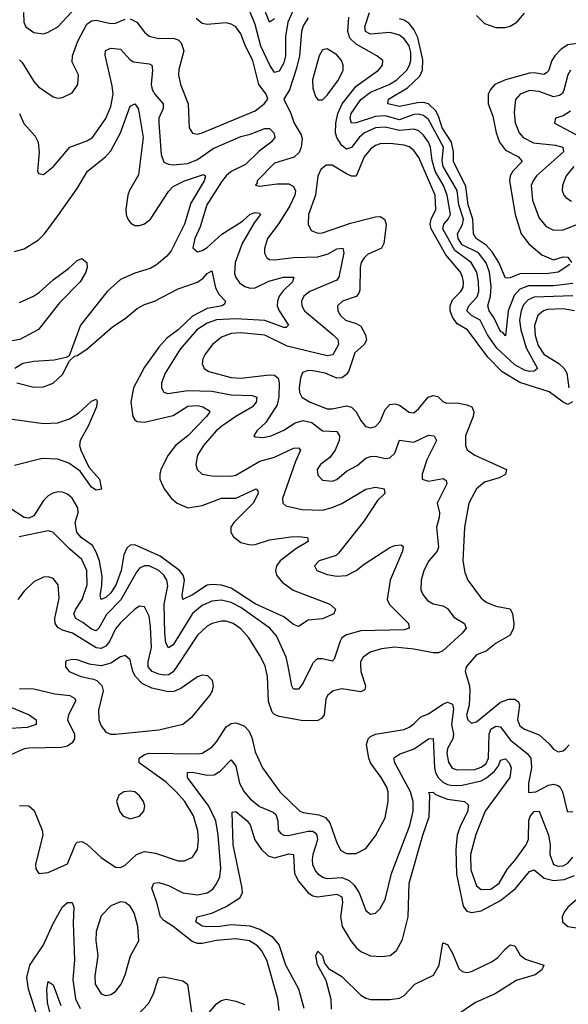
# Model space of a CAD drawing. Header units: inches. Extents: x 1843162 to 1959474, y 907081 to 1016326.
# Tile 415 of 656: x 1913611 to 1915892, y 958587 to 962680. Entities that reach past the tile are written whole.
import ezdxf

# ---------------------------------------------------------------- set-up
doc = ezdxf.new("R2010")
doc.units = ezdxf.units.IN
doc.header["$MEASUREMENT"] = 0
doc.layers.add('B9915', color=7, linetype='Continuous')
doc.layers.add('B9916', color=7, linetype='Continuous')

msp = doc.modelspace()

# ---------------------------------------------------------------- linework, layer by layer
at = {"layer": 'B9915', "color": 5}
for points, elevation in [([(1913802, 960000), (1913802, 959990), (1913817.4, 959970), (1913864.9, 959950), (1913918.9, 959938.9), (1913932.4, 959932.4), (1913952.4, 959912.4), (1913958.2, 959890), (1913939.2, 959810), (1913940.2, 959770), (1913950, 959744.9), (1913970, 959718.7), (1913989.3, 959709.3), (1914010, 959709.3), (1914190, 959727.1), (1914290, 959751.4), (1914330, 959782.6), (1914401.3, 959870), (1914413, 959890), (1914417.6, 959910), (1914413, 959933), (1914392.9, 959952.9), (1914370, 959954.7), (1914350, 959948.2), (1914280.6, 959899.4), (1914252.3, 959887.7), (1914230, 959885.1), (1914161, 959901), (1914120.2, 959920.2), (1914093, 959950), (1914082.3, 959970), (1914074.7, 960000)], 580), ([(1913970.8, 960000), (1913950, 959994.3), (1913909.2, 960000)], 580), ([(1914270.3, 960000), (1914250, 959969.1), (1914230, 959956.6), (1914210, 959954.4), (1914190, 959958.8), (1914161.9, 959970), (1914146.1, 959990), (1914145.7, 960000)], 560), ([(1915028, 960000), (1915028.8, 959970), (1915049.4, 959910), (1915045.6, 959894.4), (1915030, 959886.2), (1914950, 959898.5), (1914913.7, 959890), (1914891.2, 959870), (1914884.4, 959855.6), (1914876.3, 959790), (1914865.3, 959774.7), (1914850, 959766.5), (1914790, 959765.3), (1914690, 959783.2), (1914670.9, 959790.9), (1914660.7, 959800.7), (1914645.4, 959845.4), (1914641.7, 959950), (1914630, 959997.4), (1914628.7, 960000)], 560), ([(1914827.4, 960000), (1914790, 959923.1), (1914776, 959904), (1914770, 959896.4), (1914750, 959896.4), (1914743.2, 959910), (1914725.6, 960000)], 540), ([(1915475.8, 960000), (1915467, 959990), (1915462.7, 959970), (1915481.7, 959910), (1915482.7, 959890), (1915479.5, 959830), (1915469.1, 959789.1), (1915474.8, 959770), (1915490, 959755.3), (1915510, 959761), (1915610, 959842.6), (1915644.6, 959855.4), (1915670, 959855.3), (1915684.3, 959844.3), (1915689.3, 959830), (1915680.5, 959770), (1915690, 959744.5), (1915710, 959730.5), (1915770, 959706.6), (1915811.8, 959670), (1915830, 959648), (1915850, 959636.2), (1915870, 959640.7), (1915881.5, 959650), (1915894.9, 959665.1)], 580), ([(1913610, 959900.1), (1913670, 959897.8), (1913757.8, 959877.8), (1913820.5, 959870), (1913839.1, 959859.1), (1913845.4, 959850), (1913814.3, 959790), (1913810.1, 959770), (1913839.1, 959710), (1913839.3, 959690), (1913830, 959673.5), (1913810, 959659.6), (1913785.1, 959654.9), (1913650, 959652.2), (1913630, 959648.1), (1913550, 959612.9)], 560), ([(1913537, 959837), (1913650.4, 959790), (1913680.2, 959770), (1913679.5, 959750), (1913642.2, 959737.8), (1913550, 959732.2)], 540), ([(1913610, 959413.4), (1913650, 959412.3), (1913671.8, 959391.8), (1913704.4, 959310), (1913707.3, 959290), (1913677.6, 959170), (1913679.1, 959150), (1913690.6, 959130.6), (1913730, 959135.3), (1913809.8, 959170.2), (1913845.2, 959254.8), (1913850, 959260.2), (1913870, 959263.5), (1913890, 959253), (1913950, 959196.4), (1914010, 959156.2), (1914030, 959155.5), (1914050, 959164.9), (1914097.1, 959210), (1914130, 959222), (1914175.7, 959215.7), (1914270, 959183.5), (1914296.3, 959183.7), (1914330, 959198.7), (1914350, 959230.8), (1914355, 959270), (1914352.5, 959307.5), (1914333.4, 959370), (1914297.8, 959430), (1914262.5, 959470), (1914220.5, 959510), (1914108.7, 959590), (1914108.7, 959610), (1914130, 959625.2), (1914150, 959630.6), (1914350, 959627.7), (1914370, 959630.8), (1914410, 959655), (1914430, 959678), (1914470, 959740.5), (1914490, 959754), (1914510, 959756.4), (1914544.1, 959744.1), (1914563.8, 959723.8), (1914576.3, 959696.3), (1914590, 959636.5), (1914621, 959570), (1914692.8, 959470), (1914775.6, 959390), (1914790, 959383.5), (1914854.7, 959374.7), (1914882.8, 959362.8), (1914900.9, 959340.9), (1914930, 959258), (1914946.7, 959226.7), (1914970, 959214.3), (1915010, 959214), (1915050, 959234.9), (1915090, 959287), (1915130, 959362.4), (1915142.6, 959430), (1915143.2, 959470), (1915136.9, 959490), (1915114.1, 959530), (1915069.9, 959589.9), (1915062.3, 959610), (1915053.4, 959666.6), (1915060.2, 959690), (1915070, 959700.2), (1915090.4, 959709.6), (1915210, 959729.5), (1915230, 959738.6), (1915250, 959752), (1915278.7, 959781.3), (1915310, 959794.1), (1915370, 959833.9), (1915390, 959842.3), (1915410, 959834.7), (1915414.1, 959814.1), (1915406, 959750), (1915414.8, 959710), (1915412.4, 959690), (1915389.4, 959650), (1915386.7, 959630), (1915393.6, 959593.6), (1915409, 959569), (1915430, 959561.2), (1915503, 959563), (1915530, 959571.9), (1915550, 959587.9), (1915559.5, 959610), (1915562.9, 959710), (1915569.1, 959730), (1915590, 959743), (1915610, 959740.1), (1915650, 959685.7), (1915720.1, 959630), (1915736.2, 959610), (1915739, 959570), (1915726.1, 959506.1), (1915726.6, 959466.6), (1915757.3, 959470), (1915810, 959497.2), (1915830, 959501.4), (1915850, 959495.8), (1915858.5, 959490), (1915867.6, 959470), (1915887, 959390), (1915890, 959386.4), (1915910, 959388.9)], 560), ([(1914690, 958561), (1914684.5, 958610), (1914638.3, 958770), (1914616.2, 958810), (1914599.3, 958830), (1914567.3, 958850), (1914510, 958859.4), (1914430, 958852.2), (1914370, 958839.5), (1914350, 958839.7), (1914328.4, 958848.4), (1914250, 958910.9), (1914210, 958935.2), (1914196.4, 958950), (1914181.7, 959010), (1914160.6, 959070), (1914169.3, 959090.7), (1914190, 959093.8), (1914230, 959080.3), (1914290, 959050.6), (1914350, 959042.1), (1914390, 959050.1), (1914414.2, 959065.8), (1914430, 959086.9), (1914442.8, 959117.2), (1914446.8, 959153.2), (1914436.8, 959290), (1914426.2, 959350), (1914398.1, 959410), (1914308.8, 959530), (1914308.9, 959550), (1914330, 959552.2), (1914390, 959538.9), (1914419.4, 959540.6), (1914444.6, 959555.4), (1914490, 959602.8), (1914510, 959576.4), (1914525.7, 959505.7), (1914544.7, 959470), (1914570, 959441.5), (1914608.6, 959408.6), (1914665, 959385), (1914675.6, 959375.6), (1914684.2, 959350), (1914686.3, 959310), (1914696.4, 959296.4), (1914709.2, 959289.2), (1914727.9, 959287.9), (1914810, 959306.2), (1914830, 959305.9), (1914839, 959299), (1914847.1, 959290), (1914849.7, 959270), (1914830.1, 959210.1), (1914827.7, 959187.7), (1914828.6, 959168.6), (1914840.9, 959140.9), (1914850, 959128.9), (1914874.2, 959114.2), (1914890.1, 959110.1), (1914950, 959114.4), (1914981.1, 959101.1), (1915001.6, 959081.6), (1915022.6, 959050), (1915050, 958976.4), (1915070, 958962), (1915090, 958965.7), (1915110, 958984.9), (1915130, 959022.4), (1915157.3, 959130), (1915232.6, 959330), (1915247.2, 959390), (1915246.6, 959430), (1915235.7, 959470), (1915170.4, 959590), (1915167, 959610), (1915170, 959613.8), (1915192.3, 959627.7), (1915251.6, 959648.4), (1915310, 959690.1), (1915330, 959692), (1915335.4, 959570), (1915340.3, 959550), (1915350.4, 959530), (1915369.7, 959509.7), (1915390, 959499.9), (1915410, 959496.8), (1915450, 959497.9), (1915530, 959515.7), (1915552.3, 959527.7), (1915584.7, 959555.3), (1915601.6, 959578.4), (1915610, 959601.3), (1915630, 959606.8), (1915645.5, 959590), (1915654.2, 959570), (1915648.1, 959530), (1915546, 959390), (1915507, 959293), (1915485.2, 959210), (1915486.4, 959146.4), (1915510, 959079), (1915530, 959063.7), (1915570, 959066.1), (1915604.5, 959090), (1915638.9, 959150), (1915670, 959184.9), (1915716.8, 959250), (1915726.2, 959273.8), (1915727.6, 959352.4), (1915734.6, 959370), (1915750, 959388.3), (1915770, 959389.2), (1915809.4, 959290), (1915815.9, 959250), (1915815.2, 959210), (1915830, 959167.9), (1915850, 959160.4), (1915870, 959162.3), (1915890, 959173.1), (1915910, 959198.1)], 540), ([(1914793.4, 958570), (1914771.9, 958650), (1914717.5, 958750), (1914690, 958833.9), (1914665.1, 958865.1), (1914610, 958897.7), (1914570, 958911.9), (1914490, 958917.3), (1914442.8, 958910), (1914388.6, 958908.6), (1914370, 958911.5), (1914343.7, 958930), (1914349.6, 958950), (1914410, 958966.1), (1914470, 958993.8), (1914526.8, 959030), (1914537.2, 959050), (1914536.6, 959070), (1914498.6, 959250), (1914494.8, 959385.2), (1914510, 959387.7), (1914556.3, 959350), (1914570, 959333.5), (1914589.2, 959270), (1914616.8, 959230), (1914644.4, 959204.4), (1914670, 959195), (1914730, 959211.7), (1914749.3, 959209.3), (1914753.2, 959130), (1914770, 959099.3), (1914810.6, 959050.6), (1914830, 959037.6), (1914850, 959033.2), (1914930, 959045.1), (1914950, 959033.4), (1914952.5, 959010), (1914945.2, 958950), (1914951.5, 958910), (1914987.3, 958850), (1915010, 958822.8), (1915030, 958806.9), (1915070, 958787.9), (1915114.9, 958785.1), (1915150.8, 958789.2), (1915177.3, 958810), (1915203.2, 958856.8), (1915225.6, 958950), (1915229.6, 959090), (1915287, 959290), (1915313.4, 959366.6), (1915316.4, 959456.4), (1915312.3, 959467.7), (1915330, 959468.2), (1915339.2, 959459.2), (1915390, 959439.3), (1915460.5, 959430), (1915476.1, 959416.1), (1915473.7, 959390), (1915443.8, 959330), (1915430.1, 959290), (1915424.6, 959230), (1915427.2, 959127.2), (1915454.5, 958994.5), (1915470, 958974.1), (1915490, 958967.9), (1915530, 958975.3), (1915610, 959018.6), (1915672.4, 959067.6), (1915730, 959138.5), (1915750, 959145.2), (1915791.7, 959111.7), (1915830, 959101), (1915874.9, 959105.1), (1915917.4, 959122.6)], 520), ([(1916006.9, 959090), (1915890.1, 958990), (1915874.6, 958970), (1915865.8, 958950), (1915867, 958930), (1915890.1, 958910.1), (1916010, 958892.1)], 520), ([(1913750.4, 958330.4), (1913648.3, 958650), (1913641.1, 958698.9), (1913654.2, 958750), (1913710, 958834.3), (1913750, 958923.2), (1913790, 958991.5), (1913810, 959010.2), (1913830.2, 959010.2), (1913835.9, 958990), (1913833.9, 958926.1), (1913839.7, 958770), (1913832.6, 958690), (1913843.2, 958610), (1913862.6, 958570)], 540), ([(1914907.1, 958567.1), (1914906.3, 958606.3), (1914885.4, 958685.4), (1914848.6, 958751.4), (1914841.8, 958790), (1914850, 958808.2), (1914870, 958788.2), (1914878.4, 958758.4), (1914895.2, 958735.2), (1914950, 958701.9), (1915030, 958624.5), (1915050, 958612), (1915070, 958606.8), (1915150, 958606.8), (1915190, 958612.1), (1915210, 958624), (1915253.7, 958670), (1915331.7, 958708.3), (1915355.5, 958750), (1915370, 958842), (1915390, 958834.9), (1915410, 958799.6), (1915436.3, 958736.3), (1915450, 958722.6), (1915470, 958719.4), (1915490, 958723.4), (1915575.9, 958764.1), (1915598.9, 958781.1), (1915630, 958817.3), (1915650, 958833.4), (1915670, 958830.5), (1915691.4, 958791.4), (1915714.1, 958774.1), (1915790.4, 958750), (1915781.1, 958730), (1915754.3, 958710), (1915674.8, 958685.2), (1915587.4, 958630), (1915505.7, 958594.3), (1915330, 958474.8)], 480), ([(1913763.7, 958450), (1913727.3, 958592.7), (1913724.3, 958650), (1913730, 958682), (1913750, 958668.2), (1913782.1, 958582.1)], 520), ([(1914071.2, 958510), (1914147.2, 958590), (1914168.1, 958630), (1914186.7, 958693.3), (1914190, 958697.7), (1914210, 958701.5), (1914290, 958683.9), (1914308.4, 958670), (1914330, 958524.7)], 540), ([(1914390, 958543.1), (1914430.6, 958590), (1914450, 958602.9), (1914470, 958607.9), (1914510, 958600.3), (1914546.6, 958586.6)], 540)]:
    msp.add_lwpolyline(points, dxfattribs=dict(at, elevation=elevation))
for points, elevation in [([(1914070, 959472.3), (1914044.7, 959470), (1914024.1, 959455.9), (1914013.4, 959430), (1914026, 959390), (1914040.7, 959370), (1914070, 959357.1), (1914110, 959368.5), (1914127.3, 959390), (1914131.2, 959410), (1914126, 959430), (1914110, 959453), (1914090, 959469.6)], 580), ([(1914030, 959012.8), (1913990, 958995.8), (1913950, 958955.1), (1913929.5, 958890), (1913928.4, 958850), (1913936.1, 958790), (1913924.4, 958704.4), (1913925.8, 958670), (1913950, 958630.4), (1913970, 958623.6), (1913990, 958627.6), (1914010, 958640.3), (1914033.5, 958670), (1914049.8, 958710), (1914071.7, 958788.3), (1914106, 958850), (1914102, 958910), (1914087.6, 958967.6), (1914070, 958994.8), (1914050, 959009.7)], 560)]:
    msp.add_lwpolyline(points, close=True, dxfattribs=dict(at, elevation=elevation))
at = {"layer": 'B9916', "color": 5}
for points, elevation in [([(1913626.6, 962710), (1913628.6, 962670), (1913636.9, 962650), (1913670, 962626.3), (1913710, 962620.7), (1913730, 962627.3), (1913770, 962649.4), (1913844.9, 962730)], 580), ([(1914751.9, 962728.1), (1914725.7, 962670), (1914716.9, 962610), (1914716.3, 962530), (1914710, 962500.8), (1914690, 962465.2), (1914670, 962459.5), (1914650.9, 962490), (1914614.4, 962570), (1914590, 962660.3), (1914570, 962711.6)], 540), ([(1914670, 962683.1), (1914650, 962669.8), (1914618.3, 962750)], 520), ([(1914810, 962687.2), (1914790, 962654.4), (1914782.7, 962630), (1914774.2, 962530), (1914762.4, 962477.6), (1914732.5, 962387.5), (1914708.7, 962350), (1914738.6, 962290), (1914752.5, 962250), (1914781.5, 962201.5), (1914785.7, 962185.7), (1914782, 962150), (1914772.8, 962127.2), (1914752.1, 962107.9), (1914670, 962083.4), (1914598, 962010), (1914598.3, 962001.7), (1914591.6, 961991.6), (1914608.2, 961988.2), (1914682, 961998), (1914730, 961996.8), (1914748.3, 961988.3), (1914758.4, 961970), (1914755.2, 961950), (1914734.2, 961905.8), (1914688.1, 961831.9), (1914641.7, 961770), (1914628.7, 961728.7), (1914628.8, 961708.8), (1914638.9, 961690), (1914650, 961683.5), (1914670, 961681.1), (1914750, 961691), (1914850, 961693.3), (1914893.4, 961706.6), (1914930, 961726.9), (1914954.3, 961730), (1914959.3, 961710), (1914938.2, 961610), (1914930, 961597.3), (1914816.8, 961550), (1914792.2, 961530), (1914782.5, 961510), (1914783.5, 961490), (1914795, 961470), (1914914.8, 961370), (1914933.3, 961350), (1914936.1, 961330), (1914913.6, 961286.4), (1914890, 961282.4), (1914722.6, 961322.6), (1914630, 961368.6), (1914530, 961377.4), (1914490, 961375.6), (1914450, 961359.6), (1914413.2, 961330), (1914382.3, 961290), (1914372.6, 961270), (1914369.5, 961249.5), (1914378.5, 961230), (1914397.9, 961217.9), (1914490, 961193), (1914530.1, 961190.1), (1914650, 961203.5), (1914670, 961202), (1914686.3, 961190), (1914690.4, 961170), (1914688.5, 961111.5), (1914681.3, 961078.7), (1914634.8, 961005.2), (1914597.6, 960970), (1914584.9, 960950), (1914590, 960945.5), (1914623.4, 960943.4), (1914656.2, 960950), (1914710, 960973.4), (1914756.1, 961003.9), (1914790, 961013.2), (1914825.1, 961005.1), (1914870, 960970.1), (1914930, 960968.2), (1914940.7, 960950), (1914938.9, 960930), (1914922.7, 960890), (1914900.4, 960859.6), (1914862.2, 960830), (1914847.7, 960810), (1914850, 960786.4), (1914870, 960765.6), (1914910, 960760.9), (1914930, 960767.9), (1914970, 960802.7), (1915013.6, 960826.4), (1915050, 960856.6), (1915070, 960864.2), (1915090, 960865.1), (1915130, 960856), (1915150, 960858.9), (1915170, 960877.3), (1915190, 960932.2), (1915250, 960923.4), (1915310, 960953.1), (1915334.3, 960950), (1915343.8, 960930), (1915303.8, 960850), (1915283.7, 960790), (1915284.7, 960770), (1915310, 960761.9), (1915372.2, 960772.2), (1915384.4, 960764.4), (1915386.2, 960750), (1915347.1, 960670), (1915356.3, 960630), (1915355.6, 960610), (1915343.3, 960570), (1915352.3, 960487.7), (1915347, 960470), (1915312.4, 960430), (1915290.9, 960390), (1915280.2, 960350), (1915279.3, 960310), (1915287.3, 960290), (1915305.9, 960265.9), (1915330, 960251), (1915370, 960242.8), (1915390, 960232), (1915416.1, 960196.1), (1915460.3, 960170), (1915466.7, 960150), (1915451.1, 960130), (1915370, 960056.7), (1915351.5, 960048.5), (1915330, 960047.9), (1915250, 960062.5), (1915170, 960070.7), (1915115.8, 960064.2), (1915067.6, 960050), (1915038.8, 960030), (1915027.8, 960010), (1915028, 960000)], 560), ([(1915910, 961531.3), (1915750, 961525.9), (1915725.4, 961514.6), (1915706, 961494), (1915695.1, 961470), (1915689.5, 961430), (1915694.3, 961390), (1915716.3, 961316.3), (1915764.3, 961230), (1915750, 961218.1), (1915730, 961217.7), (1915710, 961223.4), (1915670, 961245.1), (1915594.3, 961314.3), (1915556.1, 961370), (1915525.1, 961430), (1915489.2, 961450), (1915469.9, 961470), (1915477.7, 961490), (1915512.4, 961527.6), (1915519.5, 961550), (1915519, 961590), (1915511.1, 961630), (1915488.4, 961670), (1915419.9, 961719.9), (1915370.8, 961810), (1915374.2, 961830), (1915392.8, 961850), (1915401.4, 961870), (1915388.1, 961950), (1915372.6, 961990), (1915338.7, 962050), (1915326.2, 962093.8), (1915318.6, 962150), (1915311.1, 962170), (1915290, 962199.2), (1915270, 962217.7), (1915250, 962225.3), (1915190, 962219.5), (1915130, 962232.5), (1915090, 962229.9), (1915045.3, 962210), (1915022.4, 962190), (1914990, 962148.4), (1914970, 962141.1), (1914950, 962157.2), (1914930.2, 962190), (1914924.1, 962210), (1914925.1, 962250), (1914934.1, 962290), (1914952.4, 962330), (1915010, 962402.8), (1915102.3, 962470), (1915118.8, 962490), (1915120.4, 962510), (1915095.4, 962530), (1915010, 962577.7), (1914983.5, 962603.5), (1914976, 962630), (1914979.9, 962690)], 560), ([(1915910, 961583.3), (1915830, 961573.3), (1915726.5, 961573.5), (1915690, 961559.1), (1915667.2, 961532.8), (1915642.4, 961470), (1915630, 961365.7), (1915619.6, 961379.6), (1915610, 961384.2), (1915581.7, 961441.7), (1915562.1, 961470), (1915557.4, 961490), (1915567.9, 961530), (1915571.1, 961571.1), (1915564.4, 961630), (1915550, 961668.7), (1915518.5, 961710), (1915450, 961744.2), (1915433.7, 961770), (1915431.8, 961790), (1915452, 961828), (1915455.7, 961850), (1915436.3, 961910), (1915429.4, 961969.4), (1915371.1, 962070), (1915366.8, 962093.2), (1915372.4, 962150), (1915310, 962265), (1915290, 962281.6), (1915267.1, 962287.1), (1915250, 962285.8), (1915190, 962263.5), (1915130, 962279.4), (1915090, 962277), (1915010, 962250.4), (1914989.9, 962250), (1914985.4, 962270), (1914989.7, 962290), (1915030, 962348), (1915070, 962377.8), (1915147, 962410), (1915178.7, 962430), (1915220.1, 962470), (1915231.9, 962490), (1915237.2, 962510), (1915236.7, 962543.3), (1915230, 962570.5), (1915210, 962599.6), (1915190, 962615.5), (1915150, 962626.4), (1915070, 962619.9), (1915048.4, 962630), (1915046.2, 962650), (1915065.2, 962710)], 540), ([(1915510, 962697.6), (1915543.3, 962663.3), (1915590, 962646.9), (1915627.5, 962647.5), (1915650, 962653), (1915677.8, 962670), (1915710, 962707.2)], 520), ([(1913610, 962512.2), (1913621.9, 962501.9), (1913670, 962422.3), (1913690, 962400.3), (1913750, 962359.5), (1913770, 962354), (1913790, 962355.8), (1913830, 962375.5), (1913853, 962410), (1913855.4, 962450), (1913830, 962502.7), (1913830.6, 962530), (1913853.7, 962590), (1913890, 962660.5), (1913910, 962675.3), (1913930, 962677.2), (1913990, 962663.8), (1914010, 962665.6), (1914050, 962682.1)], 560), ([(1914070, 962683.8), (1914097.9, 962670), (1914130, 962627.5), (1914150, 962610.9), (1914190, 962601), (1914250, 962602.2), (1914270, 962596.1), (1914283.2, 962583.2), (1914293.5, 962550), (1914273, 962473), (1914271.8, 962450), (1914280.5, 962410), (1914311.6, 962330), (1914316.5, 962230), (1914330, 962207.6), (1914350, 962204.5), (1914370, 962209.4), (1914590, 962301), (1914627.9, 962330), (1914643.5, 962350), (1914635.6, 962370), (1914604.9, 962410), (1914580.5, 962510), (1914549.4, 962570), (1914530, 962621.4), (1914510.5, 962650), (1914490, 962661.7), (1914470, 962666.4), (1914390, 962659.6), (1914370, 962663.6), (1914344.6, 962684.6)], 560), ([(1915898, 961662), (1915850, 961629.5), (1915810, 961624.3), (1915690, 961623.9), (1915650, 961607.1), (1915630, 961605.8), (1915603.3, 961670), (1915575.1, 961715.1), (1915550, 961742.1), (1915508.9, 961770), (1915497.8, 961790), (1915495.3, 961850), (1915476.1, 961910), (1915465.9, 961985.9), (1915414.2, 962090), (1915414.6, 962130), (1915405.7, 962170), (1915367.3, 962230), (1915353.9, 962273.9), (1915340.5, 962300.5), (1915310.7, 962330), (1915290, 962335.5), (1915265.3, 962334.7), (1915190, 962318.2), (1915141.5, 962330), (1915144.8, 962350), (1915222.9, 962397.1), (1915274.5, 962445.5), (1915285.3, 962470), (1915286.6, 962513.4), (1915265.8, 962605.8), (1915250, 962638.6), (1915230, 962664.4), (1915210, 962677.6), (1915190, 962683.7)], 520), ([(1915950, 962583.7), (1915890, 962575.1), (1915862.5, 962557.5), (1915835.7, 962530), (1915823.8, 962510), (1915810, 962467.4), (1915801.7, 962458.3), (1915790, 962452.4), (1915750, 962458.7), (1915730, 962457.2), (1915630.2, 962430), (1915586.8, 962410), (1915568, 962390), (1915559.1, 962370), (1915558.8, 962330), (1915578.4, 962278.4), (1915591.3, 962210), (1915605.2, 962170), (1915630, 962136.8), (1915684.9, 962110), (1915699.7, 962090), (1915661.1, 962050), (1915650.6, 962030), (1915647.9, 962010), (1915671.5, 961870), (1915695.5, 961790), (1915727.3, 961747.3), (1915781.7, 961701.7), (1915830, 961682.1), (1915870, 961693.4), (1915890, 961693.2), (1915905.2, 961670)], 520), ([(1913611, 962290), (1913628.5, 962248.5), (1913675.4, 962195.4), (1913688.3, 962170), (1913692.2, 962127.8), (1913686, 962050), (1913690, 962041), (1913710, 962036.3), (1913752.4, 962070), (1913819.8, 962150), (1913890, 962176.1), (1913914.2, 962190), (1913970, 962268.3), (1913990, 962318.7), (1913999.3, 962370), (1913995.8, 962404.2), (1913967.2, 962532.8), (1913968.6, 962551.4), (1913990, 962561.9), (1914030, 962557.6), (1914070, 962512.7), (1914084.6, 962504.6), (1914150, 962496.8), (1914160.7, 962490), (1914163.3, 962470), (1914157.3, 962410), (1914162.3, 962390), (1914173.3, 962370), (1914207.2, 962330), (1914207.5, 962310), (1914189.7, 962270.3), (1914189.2, 962250.8), (1914198.8, 962118.8), (1914210, 962087.2), (1914230, 962078.7), (1914250, 962076.8), (1914310, 962082.2), (1914350, 962097.9), (1914415.7, 962144.3), (1914530, 962193.9), (1914570, 962203.8), (1914630, 962226.7), (1914650, 962227.7), (1914668.4, 962210), (1914671.8, 962190), (1914657.3, 962170), (1914607.1, 962132.9), (1914550, 962078), (1914490, 962048.4), (1914469.1, 962030.9), (1914450, 962005.7), (1914388.7, 961910), (1914361.6, 961818.4), (1914338.9, 961770), (1914331.4, 961731.4), (1914350, 961714.9), (1914370, 961720.9), (1914390, 961733), (1914452.2, 961787.8), (1914537.2, 961842.8), (1914570, 961870.6), (1914590, 961878.7), (1914610, 961874.9), (1914611.8, 961870), (1914585.4, 961834.6), (1914536.4, 961750), (1914506.4, 961670), (1914504.9, 961624.9), (1914510, 961607.6), (1914525.2, 961585.2), (1914546.7, 961570), (1914570, 961564.2), (1914590, 961565.6), (1914646.9, 961593.1), (1914707.8, 961610), (1914750.4, 961610), (1914745.4, 961590), (1914706.8, 961553.2), (1914690.1, 961530), (1914682.6, 961510), (1914682.3, 961490), (1914690.1, 961470), (1914729, 961410), (1914719.2, 961400.8), (1914710, 961399.5), (1914630, 961428.9), (1914510, 961436.5), (1914430, 961432.3), (1914390, 961417.9), (1914348.1, 961390), (1914277.8, 961310), (1914215.5, 961210), (1914200.9, 961170), (1914200.7, 961150), (1914211.1, 961131.1), (1914226.5, 961126.5), (1914310, 961138.9), (1914410, 961136.1), (1914490, 961120.8), (1914578, 961118), (1914597.7, 961110), (1914594.6, 961090), (1914579, 961070), (1914509.6, 961030.4), (1914451.3, 960990), (1914427.5, 960970), (1914375.5, 960910), (1914351, 960870), (1914343.8, 960830), (1914349.4, 960809.4), (1914370.2, 960790.2), (1914410, 960783.5), (1914490, 960782.4), (1914510, 960785.9), (1914610, 960845.2), (1914670, 960861.3), (1914750, 960898.4), (1914770, 960900.3), (1914778.5, 960890), (1914757.4, 960842.6), (1914704, 960690), (1914705.2, 960670), (1914718.2, 960658.2), (1914783.5, 960643.5), (1914870, 960641.1), (1914910, 960651.4), (1914950, 960668.9), (1915050, 960728.3), (1915090, 960736.1), (1915126.8, 960730), (1915128.9, 960710), (1915098.7, 960681.3), (1915042.9, 960597.1), (1914937.2, 960462.8), (1914927, 960453), (1914855.8, 960430), (1914837, 960410), (1914846.4, 960390), (1914890, 960373.8), (1914930, 960366.3), (1914970, 960368.6), (1915010, 960390.2), (1915043, 960417), (1915150, 960486), (1915170, 960493.8), (1915196.4, 960496.4), (1915206, 960490), (1915203.2, 960470), (1915151.3, 960350), (1915138.4, 960270), (1915148.8, 960248.8), (1915227.1, 960170), (1915230.3, 960150), (1915210, 960144.1), (1915030, 960139.3), (1914970, 960122.5), (1914950.2, 960110), (1914943, 960097), (1914919.1, 960020.9), (1914910, 960012.8), (1914870, 960022.5), (1914850, 960023.4), (1914842.1, 960017.9), (1914830, 960005.3), (1914827.4, 960000)], 540), ([(1915900.4, 962470), (1915889.2, 962450), (1915873.7, 962386.3), (1915866.9, 962373.1), (1915855.6, 962364.4), (1915830, 962359.7), (1915770, 962380.5), (1915730, 962384.8), (1915691.3, 962370), (1915672.3, 962347.7), (1915666.4, 962293.6), (1915670.6, 962250.6), (1915687.7, 962210), (1915704.2, 962190), (1915747.3, 962167.3), (1915838.6, 962158.6), (1915869.4, 962149.4), (1915871.5, 962130), (1915759.5, 962030), (1915745.1, 962010), (1915738, 961990), (1915742.3, 961930), (1915770, 961854.9), (1915799.7, 961819.7), (1915830, 961804.1), (1915870, 961806.5), (1915950, 961836.6)], 540), ([(1913590, 961716.3), (1913630, 961726.6), (1913690, 961764.4), (1913714.7, 961790), (1913770, 961864.6), (1913850, 961978.4), (1913893.4, 962050), (1913968, 962110), (1913990, 962134.8), (1914031, 962209), (1914070, 962319.6), (1914090, 962330.2), (1914103.2, 962310), (1914108.6, 962290), (1914124.2, 962190), (1914104.7, 962035.3), (1914067.2, 961970), (1914061.5, 961950), (1914053.1, 961890), (1914054, 961870), (1914061.1, 961850), (1914073.3, 961833.3), (1914090, 961824.2), (1914110, 961824.2), (1914130, 961830.6), (1914155.7, 961850), (1914230, 961965.1), (1914250, 961986.2), (1914296.5, 962010), (1914376.1, 962036.1), (1914384.2, 962030), (1914377.6, 962010), (1914323.2, 961916.8), (1914296, 961830), (1914240.8, 961719.2), (1914223.3, 961696.7), (1914179.6, 961660.4), (1914154, 961646), (1914090, 961626.5), (1914030, 961599.6), (1913975, 961550), (1913864.7, 961410), (1913817.6, 961282.4), (1913804.5, 961275.5), (1913755, 961265), (1913670, 961259), (1913624.9, 961250), (1913591.4, 961230)], 520), ([(1915901.1, 962298.9), (1915870, 962279.9), (1915838, 962270), (1915834, 962250), (1915922.4, 962202.4)], 560), ([(1915909.2, 961090.8), (1915890, 961079.5), (1915870, 961089.4), (1915812.3, 961132.3), (1915690, 961171.5), (1915616.5, 961216.5), (1915556.7, 961276.7), (1915472.2, 961390), (1915430, 961416.1), (1915410, 961443), (1915400.2, 961470), (1915401, 961490), (1915410, 961514.8), (1915445.3, 961550), (1915454.1, 961565.9), (1915456.5, 961590), (1915452.4, 961610), (1915443.4, 961630), (1915382.5, 961702.5), (1915321.7, 961810), (1915317.5, 961830), (1915321.1, 961850), (1915341.5, 961890), (1915338.6, 961950), (1915270, 962106.9), (1915250, 962135.8), (1915230, 962150.8), (1915210, 962157.7), (1915150, 962165.7), (1915110, 962164), (1915090, 962156.2), (1915070, 962141.4), (1915042.8, 962110), (1915010, 962029.9), (1914990, 962029.5), (1914970, 962038.4), (1914910, 962074.8), (1914885.2, 962074.8), (1914863.3, 962056.7), (1914850.1, 962029.9), (1914840.7, 961950), (1914812.5, 961870), (1914810.2, 961830), (1914823.5, 961803.5), (1914850, 961792.6), (1914870, 961793.5), (1914985.9, 961834.1), (1915090, 961860.8), (1915110, 961861), (1915127.3, 961850), (1915135.1, 961830), (1915133.8, 961813.8), (1915125.3, 961750), (1915115.6, 961730), (1915056.7, 961703.3), (1915042.6, 961690), (1915031.3, 961670), (1915026.3, 961650), (1915025.3, 961554.7), (1915019.4, 961540.6), (1915010, 961529.3), (1914952.9, 961510), (1914932.2, 961490), (1914933.4, 961470), (1914944.8, 961450), (1914965.2, 961430), (1915010, 961417.1), (1915030, 961406.4), (1915049.2, 961370), (1915053, 961347), (1915043, 961330), (1915004.7, 961295.3), (1914980, 961220), (1914970, 961204.5), (1914950, 961191.2), (1914930, 961189), (1914880.5, 961210), (1914830, 961219.4), (1914810, 961220.9), (1914787.3, 961212.7), (1914778.3, 961190), (1914772.8, 961150), (1914774.6, 961130), (1914784.1, 961110), (1914818.9, 961090), (1914890, 961061.8), (1914910, 961061.5), (1914970, 961074.2), (1914990, 961069.1), (1915010.6, 961050), (1915030, 961013.4), (1915049.1, 960989.1), (1915070, 960982.9), (1915090, 960989.3), (1915110, 961009.2), (1915130, 961059.3), (1915150, 961080.4), (1915170, 961083), (1915190, 961077.1), (1915230, 961048.6), (1915250, 961046.1), (1915270, 961062.8), (1915309.7, 961110.3), (1915330, 961117.8), (1915350, 961113.1), (1915370, 961093.2), (1915385.7, 961085.7), (1915430, 961087.7), (1915470, 961079.2), (1915490.2, 961070), (1915498.9, 961050), (1915496.1, 961030), (1915465.1, 960950), (1915463.8, 960910), (1915471.5, 960891.5), (1915503.6, 960870), (1915634.6, 960810), (1915630, 960788.9), (1915604.6, 960775.4), (1915543.4, 960756.6), (1915510.1, 960729.9), (1915478.9, 960670), (1915460.9, 960570), (1915453.7, 960430), (1915461.4, 960381.4), (1915473.8, 960350), (1915530, 960274.4), (1915550, 960259), (1915590, 960242.1), (1915650.1, 960230.1), (1915659.8, 960210), (1915665.1, 960170), (1915664.6, 960150), (1915650, 960121.8), (1915592.5, 960087.5), (1915550, 960054.5), (1915510, 960039), (1915475.8, 960000)], 580), ([(1915915, 962070), (1915882.3, 962030), (1915867.6, 961990), (1915866.8, 961970), (1915872.9, 961950), (1915880.8, 961940.8), (1915904.7, 961924.7)], 560), ([(1913610, 961503.7), (1913668.4, 961530), (1913693.3, 961546.7), (1913750, 961598.2), (1913815, 961645), (1913850, 961678.9), (1913870, 961687), (1913890.2, 961670), (1913892.5, 961650), (1913885.9, 961630), (1913862.2, 961590), (1913777.1, 961502.9), (1913690, 961391.2), (1913612.7, 961350), (1913550, 961338.6)], 480), ([(1913599.3, 961170), (1913670, 961151.6), (1913710, 961153.5), (1913750, 961168.3), (1913790, 961204.2), (1913818.3, 961261.7), (1913839.1, 961280.9), (1913850, 961283.6), (1913890, 961310.2), (1913997.4, 961402.6), (1914050, 961436.9), (1914100.3, 961479.7), (1914130, 961495.5), (1914172.2, 961510), (1914270, 961561.5), (1914350, 961588.2), (1914374.3, 961605.7), (1914390, 961624.3), (1914410, 961635.2), (1914424.8, 961564.8), (1914439.4, 961539.4), (1914467.1, 961510), (1914462.2, 961497.8), (1914453, 961490), (1914390, 961478.7), (1914330, 961446.8), (1914270, 961389.9), (1914223.7, 961356.3), (1914190, 961318.3), (1914130, 961234.9), (1914084.9, 961150), (1914073.2, 961090), (1914081.4, 961030), (1914090, 961016.5), (1914100.4, 961010), (1914130, 961006), (1914250, 961034.5), (1914310, 961073.7), (1914350, 961075.4), (1914372.4, 961070), (1914396.4, 961056.4), (1914401.2, 961050), (1914388, 961030), (1914310.3, 960949.7), (1914258.8, 960910), (1914229, 960870), (1914197.8, 960810), (1914194, 960790), (1914194.6, 960770), (1914211.6, 960730), (1914242.7, 960690), (1914265.8, 960670), (1914310, 960650.7), (1914370, 960660.5), (1914450, 960690.1), (1914510, 960690.8), (1914594.8, 960730), (1914601.6, 960721.6), (1914602.2, 960710), (1914582.2, 960670), (1914501.1, 960590), (1914489.5, 960570), (1914489.4, 960550), (1914499.7, 960530), (1914530, 960506.2), (1914570, 960496.1), (1914590, 960498), (1914650, 960518.1), (1914739, 960530), (1914772, 960532), (1914807.7, 960527.7), (1914810.3, 960510), (1914759.5, 960480.5), (1914693.9, 960430), (1914678.9, 960410), (1914674.1, 960390), (1914678.7, 960370), (1914701.9, 960341.9), (1914748.6, 960308.6), (1914900.4, 960250), (1914924.4, 960230), (1914917.1, 960210), (1914870, 960189.8), (1914810, 960183.7), (1914770, 960157.2), (1914750, 960165), (1914710, 960197.9), (1914590, 960251.9), (1914490, 960317), (1914450, 960329.4), (1914410, 960332.3), (1914390, 960328.6), (1914330, 960289.2), (1914290, 960269), (1914286.9, 960286.9), (1914296.3, 960350), (1914290.3, 960370), (1914275.5, 960390), (1914195, 960450), (1914090, 960496.9), (1914070, 960496), (1914056.6, 960483.4), (1914044.9, 960455.1), (1914033.8, 960390), (1914010.7, 960329.3), (1913990, 960296.7), (1913970, 960277.8), (1913950, 960269.9), (1913945.9, 960285.9), (1913953.5, 960326.5), (1913954, 960366), (1913943.7, 960430), (1913930, 960466.6), (1913913.7, 960493.7), (1913866.6, 960526.6), (1913848.6, 960550), (1913841.4, 960590), (1913854.2, 960630), (1913853.3, 960650), (1913830, 960691.3), (1913810, 960707.4), (1913790, 960715), (1913770, 960716.4), (1913748.6, 960711.4), (1913730, 960700.5), (1913710, 960680.6), (1913670, 960617.6), (1913650, 960607.9), (1913629.7, 960609.7), (1913570, 960649.4)], 520), ([(1915916.8, 961470), (1915870, 961477.7), (1915805.3, 961474.7), (1915788.4, 961470), (1915765, 961450), (1915751.6, 961408.4), (1915753.4, 961366.6), (1915765.9, 961325.9), (1915789.8, 961290), (1915852.8, 961250), (1915874.2, 961230), (1915885.2, 961210), (1915893.7, 961150)], 580), ([(1913490, 961032.2), (1913710, 961000.7), (1913770, 961003.5), (1913818.8, 961021.2), (1913855.4, 961044.6), (1913910, 961094.5), (1913930, 961101.6), (1913933.9, 961093.9), (1913931, 961070), (1913895.6, 960990), (1913863, 960930), (1913860.3, 960910), (1913865.7, 960890), (1913899.5, 960819.5), (1913943.6, 960770), (1913951.2, 960728.8), (1913930, 960723.7), (1913910, 960736.8), (1913863.3, 960803.3), (1913816.3, 960836.3), (1913770, 960852.9), (1913704.3, 960855.7), (1913590, 960827.2)], 480), ([(1914725.6, 960000), (1914719.7, 960030), (1914678.4, 960118.4), (1914650.5, 960150), (1914530, 960236.1), (1914490, 960256.6), (1914450, 960266.4), (1914410, 960261.9), (1914370, 960244.3), (1914330, 960211.3), (1914250, 960081.4), (1914230, 960068.1), (1914219.5, 960090), (1914214.7, 960130), (1914212.1, 960250), (1914226.7, 960326.7), (1914222.5, 960350), (1914211.2, 960370), (1914190, 960390.3), (1914150, 960409), (1914130, 960409.9), (1914110, 960399.9), (1914096.6, 960383.4), (1914031.4, 960268.6), (1913972.9, 960207.1), (1913940.1, 960150), (1913930, 960139.9), (1913910, 960146), (1913874.5, 960174.5), (1913845.4, 960190), (1913836.3, 960210), (1913844.3, 960230), (1913871.3, 960270), (1913891.7, 960330), (1913890.7, 960390), (1913870, 960436.3), (1913819.3, 960479.3), (1913749.9, 960549.9), (1913730, 960554.9), (1913609.5, 960530.5)], 540), ([(1914145.7, 960000), (1914145.4, 960010), (1914158.7, 960070), (1914155.8, 960155.8), (1914150, 960199.7), (1914130, 960239.2), (1914110, 960242), (1914090, 960229.9), (1914030, 960172.2), (1914010, 960147.6), (1913984.6, 960095.4), (1913970, 960076), (1913950, 960066.4), (1913930, 960068.7), (1913830.6, 960130), (1913790, 960141.4), (1913770, 960153.2), (1913759.5, 960170), (1913757.7, 960190), (1913775, 960275), (1913770.8, 960330), (1913750, 960356.3), (1913730, 960363.5), (1913710, 960362.6), (1913670, 960342.6), (1913630, 960303.5), (1913604.3, 960270)], 560), ([(1914628.7, 960000), (1914610, 960037.3), (1914563.4, 960110), (1914530, 960148.2), (1914498.5, 960170), (1914470, 960179), (1914450, 960179.6), (1914412, 960170), (1914390, 960158.1), (1914350, 960121.2), (1914270.3, 960000)], 560), ([(1914074.7, 960000), (1914070, 960018.7), (1914050, 960037.1), (1914030, 960030.5), (1913990, 960005.3), (1913970.8, 960000)], 580), ([(1913909.2, 960000), (1913901.1, 960001.1), (1913850, 960018.3), (1913830, 960020.7), (1913805.8, 960014.2), (1913802, 960010), (1913802, 960000)], 580)]:
    msp.add_lwpolyline(points, dxfattribs=dict(at, elevation=elevation))
at = {"layer": 'B9916', "color": 5, "elevation": 580}
msp.add_lwpolyline([(1914890, 962559.1), (1914870, 962554), (1914855.9, 962530), (1914828.6, 962430), (1914830, 962394.8), (1914841, 962361), (1914850, 962346), (1914870, 962346.9), (1914890, 962366.4), (1914937, 962430), (1914955.8, 962470), (1914956.2, 962490), (1914948.8, 962510), (1914930, 962533.8)], close=True, dxfattribs=at)

doc.saveas('drawing.dxf')
